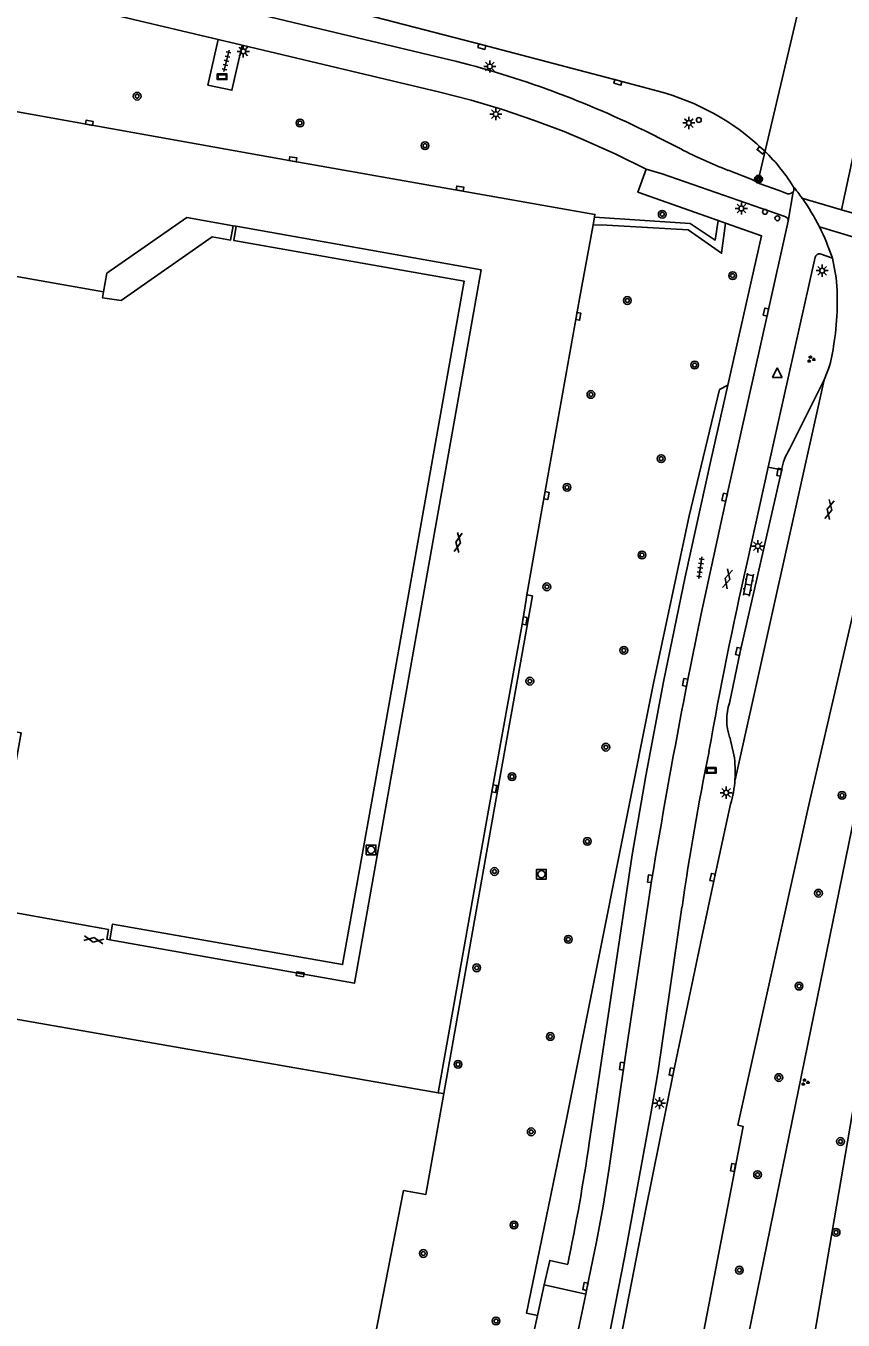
# Model space of a CAD drawing. Extents: x 130998 to 133001, y 398999 to 403002.
# Drawn here: x 132747.8 to 132831.9, y 399348.3 to 399481.4 of the extents above; entities that cross this region are included whole.
import ezdxf

# ---------------------------------------------------------------- set-up
doc = ezdxf.new("R2010")
doc.units = 0
for name, color, linetype in [('gg-afsc-hekwerk', 7, 'Continuous'), ('gg-bbg-hoofdgebouw', 7, 'Continuous'), ('gg-bbg-luifel en loopbrug', 7, 'Continuous'), ('gg-knt-verharding', 7, 'Continuous'), ('gg-knt-verharding nz', 7, 'Continuous'), ('gt-grn-groengrens', 7, 'Continuous'), ('gt-grn-weggrens', 7, 'Continuous'), ('gt-knt-lijn portaal', 7, 'Continuous'), ('gt-symb-boom', 7, 'Continuous'), ('gt-symb-drukknoppaal', 7, 'Continuous'), ('gt-symb-gesloten verharding', 7, 'Continuous'), ('gt-symb-groenvak', 7, 'Continuous'), ('gt-symb-informatiebord', 7, 'Continuous'), ('gt-symb-klinker verharding', 7, 'Continuous'), ('gt-symb-kolk', 7, 'Continuous'), ('gt-symb-lichtmast', 7, 'Continuous'), ('gt-symb-portaalmast', 7, 'Continuous'), ('gt-symb-reclamebord', 7, 'Continuous'), ('gt-symb-rioolschacht', 7, 'Continuous'), ('gt-symb-tegel verharding', 7, 'Continuous'), ('gt-symb-verkeersregelinstallatiepaal', 7, 'Continuous'), ('gt-symb-waterafsluiter', 7, 'Continuous')]:
    doc.layers.add(name, color=color, linetype=linetype)

# ---------------------------------------------------------------- blocks, each defined once
blk = doc.blocks.new('gt0-LMAST')
at = {"layer": 'gt-symb-lichtmast'}
for p, q in [((-0.18, 0.17), (-0.45, 0.44)), ((-0.01, 0.25), (-0.01, 0.62)), ((0.17, 0.17), (0.44, 0.44)), ((-0.26, 0), (-0.63, 0)), ((-0.18, -0.18), (-0.45, -0.45)), ((-0.01, -0.25), (-0.01, -0.63)), ((0.44, -0.45), (0.17, -0.18)), ((0.24, 0), (0.62, 0))]:
    blk.add_line(p, q, dxfattribs=at)
blk.add_circle((-0.01, 0), 0.25, dxfattribs=at)
blk = doc.blocks.new('gt0-VIPAAL')
at = {"layer": 'gt-symb-verkeersregelinstallatiepaal'}
blk.add_circle((0, 0), 0.25, dxfattribs=at)
blk = doc.blocks.new('gt0-KOLK')
at = {"layer": 'gt-symb-kolk'}
blk.add_lwpolyline([(0, 0), (0.37, 0), (0.37, 0.4), (-0.38, 0.4), (-0.38, 0), (0, 0)], dxfattribs=at)
blk = doc.blocks.new('gt0-TEG1')
at = {"layer": 'gt-symb-tegel verharding'}
for p, q in [((-1.12, 0), (1.12, 0)), ((-0.9, -0.25), (-0.9, 0.25)), ((-0.45, -0.25), (-0.45, 0.25)), ((0, -0.25), (0, 0.25)), ((0.45, -0.25), (0.45, 0.25)), ((0.9, -0.25), (0.9, 0.25))]:
    blk.add_line(p, q, dxfattribs=at)
blk = doc.blocks.new('gt0-BOOM')
at = {"layer": 'gt-symb-boom'}
for radius in [0.4, 0.2]:
    blk.add_circle((0, 0), radius, dxfattribs=at)
blk = doc.blocks.new('gt0-RBORD')
at = {"layer": 'gt-symb-reclamebord'}
blk.add_lwpolyline([(-0.5, 0.29), (-0.5, -0.29), (0.5, -0.29), (0.5, 0.29), (-0.5, 0.29)], dxfattribs=at)
blk.add_lwpolyline([(-0.42, -0.21), (0.42, -0.21), (0.42, 0.21), (-0.42, 0.21)], close=True, dxfattribs=at)
blk = doc.blocks.new('gt0-PORTM')
at = {"layer": 'gt-symb-portaalmast'}
for radius in [0.4, 0.33, 0.27, 0.21, 0.15]:
    blk.add_circle((0, 0), radius, dxfattribs=at)
blk = doc.blocks.new('gt0-DPAAL')
at = {"layer": 'gt-symb-drukknoppaal'}
blk.add_circle((0, 0), 0.25, dxfattribs=at)
blk = doc.blocks.new('gt0-GRVAK')
at = {"layer": 'gt-symb-groenvak'}
for p, q in [((-0.11, 0.19), (-0.23, 0.24)), ((-0.18, 0.15), (0.09, 0.15)), ((-0.09, 0.21), (-0.16, 0.32)), ((-0.05, 0.21), (-0.05, 0.39)), ((0, 0.21), (0.06, 0.32)), ((0.01, 0.19), (0.13, 0.24)), ((0.26, -0.05), (0.2, 0.06)), ((0.3, -0.05), (0.3, 0.13)), ((0.35, -0.05), (0.41, 0.06)), ((-0.24, -0.23), (-0.36, -0.18)), ((-0.32, -0.26), (-0.05, -0.26)), ((-0.23, -0.21), (-0.29, -0.09)), ((-0.18, -0.2), (-0.18, -0.02)), ((-0.14, -0.21), (-0.07, -0.09)), ((-0.12, -0.23), (0, -0.18)), ((0.24, -0.07), (0.12, -0.02)), ((0.17, -0.11), (0.44, -0.11)), ((0.37, -0.07), (0.49, -0.02))]:
    blk.add_line(p, q, dxfattribs=at)
blk = doc.blocks.new('gt0-GESVH1')
at = {"layer": 'gt-symb-gesloten verharding'}
for p, q in [((-0.99, -0.26), (0.01, 0.24)), ((0.01, -0.26), (-0.99, 0.24)), ((0.01, 0.24), (1.01, -0.26)), ((1.01, 0.24), (0.01, -0.26))]:
    blk.add_line(p, q, dxfattribs=at)
blk = doc.blocks.new('gt0-WAFSL')
at = {"layer": 'gt-symb-waterafsluiter'}
for p, q in [((-0.5, -0.33), (0, 0.67)), ((0, 0.67), (0.5, -0.33)), ((0.5, -0.33), (-0.5, -0.33))]:
    blk.add_line(p, q, dxfattribs=at)
blk = doc.blocks.new('gt0-KL1')
at = {"layer": 'gt-symb-klinker verharding'}
for p, q in [((-1.15, 0.3), (1.15, 0.3)), ((-1, -0.3), (-1, 0.3)), ((-0.5, 0.3), (-0.5, 0.45)), ((0, -0.3), (0, 0.3)), ((0.5, 0.3), (0.5, 0.45)), ((1, -0.3), (1, 0.3)), ((-1.15, -0.3), (1.15, -0.3)), ((-0.5, -0.45), (-0.5, -0.3)), ((0.5, -0.45), (0.5, -0.3))]:
    blk.add_line(p, q, dxfattribs=at)
blk = doc.blocks.new('gt0-IBORD')
at = {"layer": 'gt-symb-informatiebord'}
blk.add_lwpolyline([(-0.5, 0.29), (-0.5, -0.29), (0.5, -0.29), (0.5, 0.29), (-0.5, 0.29)], dxfattribs=at)
blk.add_lwpolyline([(-0.42, -0.21), (0.42, -0.21), (0.42, 0.21), (-0.42, 0.21)], close=True, dxfattribs=at)
blk = doc.blocks.new('gt0-RS')
at = {"layer": 'gt-symb-rioolschacht'}
blk.add_lwpolyline([(-0.5, -0.5), (0.5, -0.5), (0.5, 0.5), (-0.5, 0.5)], close=True, dxfattribs=at)
blk.add_circle((0, 0), 0.375, dxfattribs=at)

msp = doc.modelspace()

# ---------------------------------------------------------------- linework, layer by layer
at = {"layer": 'gg-afsc-hekwerk'}
for p, q in [((132795.94, 399400.59), (132799.9, 399422.75)), ((132799.9, 399422.75), (132799.33, 399422.85)), ((132795.94, 399400.59), (132790.77, 399371.56)), ((132700.32, 399387.3), (132790.21, 399371.65)), ((132790.21, 399371.65), (132790.77, 399371.56)), ((132786.65, 399361.58), (132778.6, 399320.65))]:
    msp.add_line(p, q, dxfattribs=at)
msp.add_lwpolyline([(132790.77, 399371.56), (132788.92, 399361.18), (132786.65, 399361.58)], dxfattribs=at)
at = {"layer": 'gg-bbg-hoofdgebouw'}
msp.add_line((132769.43, 399460.76), (132769.1, 399460.82), dxfattribs=at)
for points in [[(132769.1, 399460.82), (132768.84, 399459.35), (132766.94, 399459.68), (132757.58, 399453.13), (132755.65, 399453.42), (132755.77, 399454.01)], [(132783.56, 399402.6), (132792.87, 399455.12), (132769.18, 399459.3), (132769.43, 399460.76)], [(132755.77, 399454.01), (132730.29, 399458.53), (132727.55, 399443.03), (132732.54, 399442.17), (132729.85, 399427.01), (132727.24, 399412.26)], [(132756.42, 399387.39), (132756.1, 399387.45), (132756.28, 399388.43), (132744.05, 399390.62), (132747.28, 399408.67), (132727.24, 399412.26)], [(132783.56, 399402.6), (132780.36, 399384.84), (132756.7, 399388.99), (132756.42, 399387.39)]]:
    msp.add_lwpolyline(points, dxfattribs=at)
at = {"layer": 'gg-bbg-luifel en loopbrug'}
for points in [[(132769.1, 399460.82), (132764.34, 399461.67), (132756.11, 399455.94), (132755.77, 399454.01)], [(132756.42, 399387.39), (132781.59, 399382.91), (132794.64, 399456.28), (132769.43, 399460.76)]]:
    msp.add_lwpolyline(points, dxfattribs=at)
at = {"layer": 'gg-knt-verharding'}
for p, q in [((132792.11, 399477.72), (132741.56, 399489.79)), ((132770.04, 399479.4), (132767.55, 399479.99)), ((132790.37, 399474.57), (132770.04, 399479.4)), ((132815.16, 399468.72), (132812.65, 399469.99)), ((132826.72, 399464.31), (132826.21, 399461.3)), ((132806.15, 399460.92), (132806.29, 399461.71)), ((132819.76, 399461.1), (132819, 399461.36)), ((132806.15, 399460.92), (132804.75, 399453.31)), ((132828.99, 399457.58), (132824.16, 399436)), ((132830.77, 399457.5), (132829.52, 399457.94)), ((132831.15, 399455.47), (132830.77, 399457.5)), ((132804.75, 399453.31), (132800.79, 399431.24)), ((132829.91, 399444.97), (132830.24, 399445.77)), ((132826.37, 399437.84), (132829.91, 399444.97)), ((132824.16, 399436), (132821.99, 399426.19)), ((132824.16, 399436), (132825.54, 399435.71)), ((132800.79, 399431.24), (132799.33, 399422.85)), ((132799.33, 399422.85), (132799.25, 399422.39)), ((132820.64, 399406.4), (132820.2, 399408.21)), ((132801.12, 399351.88), (132800.42, 399348.74)), ((132800.49, 399327.45), (132805.39, 399350.93)), ((132800.42, 399348.74), (132800.04, 399347.04))]:
    msp.add_line(p, q, dxfattribs=at)
for points in [[(132750.63, 399490.33), (132764.7, 399487), (132779.79, 399483.29), (132794.75, 399479.44), (132808.74, 399475.76), (132812.85, 399474.65)], [(132767.55, 399479.99), (132740.8, 399486.33), (132740.82, 399486.41)], [(132770.04, 399479.4), (132768.98, 399474.75), (132766.51, 399475.28), (132767.55, 399479.99)], [(132806.29, 399461.71), (132806.34, 399461.99), (132775.24, 399467.46), (132723.51, 399476.73)], [(132790.37, 399474.57), (132793.61, 399473.72), (132796.81, 399472.77), (132800.01, 399471.69), (132803.17, 399470.5), (132805.33, 399469.6), (132808.49, 399468.18), (132811.59, 399466.65)], [(132819, 399461.36), (132810.76, 399464.26), (132811.59, 399466.65)], [(132811.59, 399466.65), (132813.24, 399466.17), (132825.87, 399461.77)], [(132826.14, 399464.11), (132825.29, 399464.43), (132823.32, 399465.12), (132822.42, 399465.62), (132820.06, 399466.52)], [(132815.47, 399411.98), (132815.82, 399413.82), (132817.26, 399420.92), (132819.88, 399432.86), (132824.13, 399451.9), (132826.21, 399461.3)], [(132820.01, 399444.43), (132823.48, 399459.79), (132819.76, 399461.1)], [(132805.74, 399366.46), (132810.15, 399396.11), (132811.58, 399404.26), (132813.39, 399413.9), (132815.61, 399424.7), (132818.25, 399436.68), (132820.01, 399444.43)], [(132820.18, 399411.73), (132821.27, 399417), (132825.51, 399435.43), (132825.54, 399435.71)], [(132762.64, 399000), (132764.86, 399018.61), (132773.1, 399080.84), (132777.39, 399111.89), (132787.45, 399180.57), (132799.49, 399253.49), (132821.57, 399368.18), (132821.05, 399368.32), (132828.33, 399401.27), (132834.22, 399426.59)], [(132790.21, 399371.65), (132795.39, 399400.7), (132798.9, 399420.21), (132799.25, 399422.39)], [(132807.75, 399340.1), (132811.52, 399359.5), (132814.43, 399373.77), (132817.32, 399387.65), (132818.64, 399393.77), (132820.3, 399401.32)], [(132805.39, 399350.93), (132805.55, 399351.69), (132806.5, 399356.31), (132807.17, 399359.97), (132807.8, 399363.89), (132809.32, 399374.36), (132812.19, 399393.64)], [(132815.29, 399390.73), (132812.83, 399373.92), (132812.11, 399369.68), (132809.37, 399354.72), (132806.56, 399340.33)], [(132803.53, 399354), (132801.69, 399354.41), (132801.12, 399351.88)]]:
    msp.add_lwpolyline(points, dxfattribs=at)
for centre, radius, start, end in [((132767.87, 399382.09), 98.65, 62.9986, 75.7763), ((132806.5, 399450.51), 24.96, 46.9132, 75.2607), ((132837.95, 399512.87), 49.69, 242.6972, 248.8901), ((132809.18, 399453.67), 20.83, 32.4996, 46.349), ((132826.27, 399464.68), 0.58, 257.1257, 320.6932), ((132826.31, 399464.6), 0.502, 324.499, 31.1357), ((132825.79, 399461.35), 0.428, 352.5826, 78.4471), ((132829.47, 399457.44), 0.504, 84.6793, 163.8878), ((132804.3, 399452.94), 26.97, 350.3915, 5.3922), ((132819.31, 399449.86), 11.67, 339.5137, 352.9921), ((132830.92, 399434.85), 5.45, 146.7123, 170.932), ((133252.83, 399329.18), 441.63, 167.3114, 169.8864), ((133569.02, 399267.55), 767.26, 169.15038, 170.54145), ((132825.48, 399409.99), 5.58, 161.8636, 198.6573), ((133104.04, 399348.99), 291.74, 168.5839, 171.7749), ((132808.96, 399404.64), 11.81, 356.1372, 8.5675), ((132808.93, 399404.63), 11.84, 343.7804, 356.1829), ((132604.34, 399395.64), 203.5, 348.1937, 351.7557)]:
    msp.add_arc(centre, radius, start, end, dxfattribs=at)
at = {"layer": 'gg-knt-verharding nz'}
for p, q in [((132831.72, 399462.47), (132827.64, 399463.67)), ((132842.87, 399459.18), (132831.72, 399462.47)), ((132841.36, 399457.11), (132829.43, 399460.7)), ((132801.12, 399351.88), (132805.39, 399350.93))]:
    msp.add_line(p, q, dxfattribs=at)
for centre, radius, start, end in [((132805.02, 399447.53), 27.79, 35.5018, 38.5762), ((132808.29, 399449.99), 23.7, 26.878, 35.265), ((132807.43, 399449.62), 24.63, 18.6678, 26.7447)]:
    msp.add_arc(centre, radius, start, end, dxfattribs=at)
at = {"layer": 'gt-grn-groengrens'}
for points in [[(132819.76, 399461.1), (132819.36, 399457.99), (132815.94, 399460.4), (132807.55, 399460.88), (132806.15, 399460.92)], [(132806.29, 399461.71), (132816.14, 399461.05), (132818.72, 399459.34), (132819, 399461.36)], [(132820.01, 399444.43), (132819.15, 399443.97), (132816.04, 399431), (132812.37, 399413.76), (132803.36, 399368.76), (132799.3, 399348.97), (132800.42, 399348.74)], [(132802.26, 399226.05), (132797.53, 399226.68), (132817.25, 399322.97), (132836.97, 399419.26), (132840.67, 399416.95), (132834.38, 399378.64), (132823.69, 399316.06), (132819.29, 399291.8), (132802.26, 399226.05)]]:
    msp.add_lwpolyline(points, dxfattribs=at)
at = {"layer": 'gt-grn-weggrens'}
for p, q in [((132831.72, 399462.47), (132841.4, 399507.69)), ((132829.91, 399444.97), (132820.75, 399403.84))]:
    msp.add_line(p, q, dxfattribs=at)
at = {"layer": 'gt-knt-lijn portaal'}
msp.add_line((132828.54, 399488.43), (132823.16, 399465.61), dxfattribs=at)

# ---------------------------------------------------------------- block references
at = {"layer": 'gt-symb-boom'}
for p in [(132759.23, 399474.14), (132775.98, 399471.39), (132788.85, 399469.05), (132813.26, 399462), (132820.5, 399455.69), (132809.67, 399453.13), (132816.6, 399446.49), (132805.92, 399443.47), (132813.15, 399436.86), (132803.46, 399433.91), (132811.17, 399426.96), (132801.39, 399423.68), (132809.31, 399417.15), (132799.64, 399413.98), (132807.46, 399407.19), (132797.8, 399404.16), (132831.76, 399402.23), (132805.55, 399397.5), (132796, 399394.41), (132829.34, 399392.17), (132803.59, 399387.43), (132794.17, 399384.5), (132827.34, 399382.62), (132801.74, 399377.43), (132792.24, 399374.57), (132825.26, 399373.21), (132799.78, 399367.63), (132831.6, 399366.64), (132823.07, 399363.22), (132798.01, 399358.05), (132831.15, 399357.29), (132788.67, 399355.12), (132821.2, 399353.4), (132796.16, 399348.17)]:
    msp.add_blockref('gt0-BOOM', p, dxfattribs=at)
at = {"layer": 'gt-symb-drukknoppaal'}
msp.add_blockref('gt0-DPAAL', (132823.83, 399462.25), dxfattribs=at)
at = {"layer": 'gt-symb-gesloten verharding'}
for p, rotation in [((132830.45, 399431.62), 76.75619797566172), ((132792.25, 399428.24), 79.92566727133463), ((132819.96, 399424.5), 74.93576605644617), ((132754.75, 399387.39), -9.725965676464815)]:
    msp.add_blockref('gt0-GESVH1', p, dxfattribs=dict(at, rotation=rotation))
at = {"layer": 'gt-symb-groenvak'}
for p in [(132828.55, 399447.09), (132827.95, 399372.74)]:
    msp.add_blockref('gt0-GRVAK', p, dxfattribs=at)
at = {"layer": 'gt-symb-informatiebord'}
msp.add_blockref('gt0-IBORD', (132818.3, 399404.8), dxfattribs=at)
at = {"layer": 'gt-symb-klinker verharding', "rotation": 79.45426563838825}
msp.add_blockref('gt0-KL1', (132822.13, 399423.9), dxfattribs=at)
at = {"layer": 'gt-symb-kolk'}
for p, rotation in [((132794.75, 399479.44), 165.5644892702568), ((132808.74, 399475.76), 165.2552048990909), ((132754.28, 399471.21), -10.156163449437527), ((132823.55, 399468.74), 142.42156764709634), ((132775.24, 399467.46), -9.9677781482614), ((132792.42, 399464.44), -9.967778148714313), ((132804.42, 399451.53), -100.07433273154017), ((132824.13, 399451.9), 77.40904938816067), ((132825.51, 399435.43), 77.06118937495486), ((132801.15, 399433.1), -100.83791044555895), ((132819.88, 399432.86), 77.64517308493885), ((132798.9, 399420.21), -99.02919884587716), ((132821.27, 399417), 78.34159837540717), ((132815.82, 399413.82), 79.28535610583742), ((132795.79, 399402.96), -100.19720557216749), ((132812.19, 399393.64), 81.54573827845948), ((132818.64, 399393.77), 77.81315978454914), ((132775.97, 399383.64), -10.253598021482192), ((132809.32, 399374.36), 81.72410717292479), ((132814.43, 399373.77), 78.46537934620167), ((132820.35, 399363.99), -100.60205829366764), ((132805.55, 399351.69), 77.58922528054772)]:
    msp.add_blockref('gt0-KOLK', p, dxfattribs=dict(at, rotation=rotation))
at = {"layer": 'gt-symb-lichtmast'}
for p in [(132770.16, 399478.75), (132795.53, 399477.2), (132796.15, 399472.3), (132816.01, 399471.39), (132821.41, 399462.6), (132829.73, 399456.2), (132823.11, 399427.86), (132819.85, 399402.51), (132812.98, 399370.58)]:
    msp.add_blockref('gt0-LMAST', p, dxfattribs=at)
at = {"layer": 'gt-symb-portaalmast'}
msp.add_blockref('gt0-PORTM', (132823.16, 399465.61), dxfattribs=at)
at = {"layer": 'gt-symb-reclamebord'}
msp.add_blockref('gt0-RBORD', (132767.97, 399476.14), dxfattribs=at)
at = {"layer": 'gt-symb-rioolschacht'}
for p in [(132783.3, 399396.63), (132800.83, 399394.12)]:
    msp.add_blockref('gt0-RS', p, dxfattribs=at)
at = {"layer": 'gt-symb-tegel verharding'}
for p, rotation in [((132768.42, 399477.78), 76.29711003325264), ((132817.18, 399425.65), 81.65913313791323)]:
    msp.add_blockref('gt0-TEG1', p, dxfattribs=dict(at, rotation=rotation))
at = {"layer": 'gt-symb-verkeersregelinstallatiepaal'}
msp.add_blockref('gt0-VIPAAL', (132817.03, 399471.69), dxfattribs=at)
at = {"layer": 'gt-symb-verkeersregelinstallatiepaal', "rotation": -109.41496635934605}
msp.add_blockref('gt0-VIPAAL', (132825.11, 399461.59), dxfattribs=at)
at = {"layer": 'gt-symb-waterafsluiter'}
msp.add_blockref('gt0-WAFSL', (132825.09, 399445.55), dxfattribs=at)

doc.saveas('drawing.dxf')
